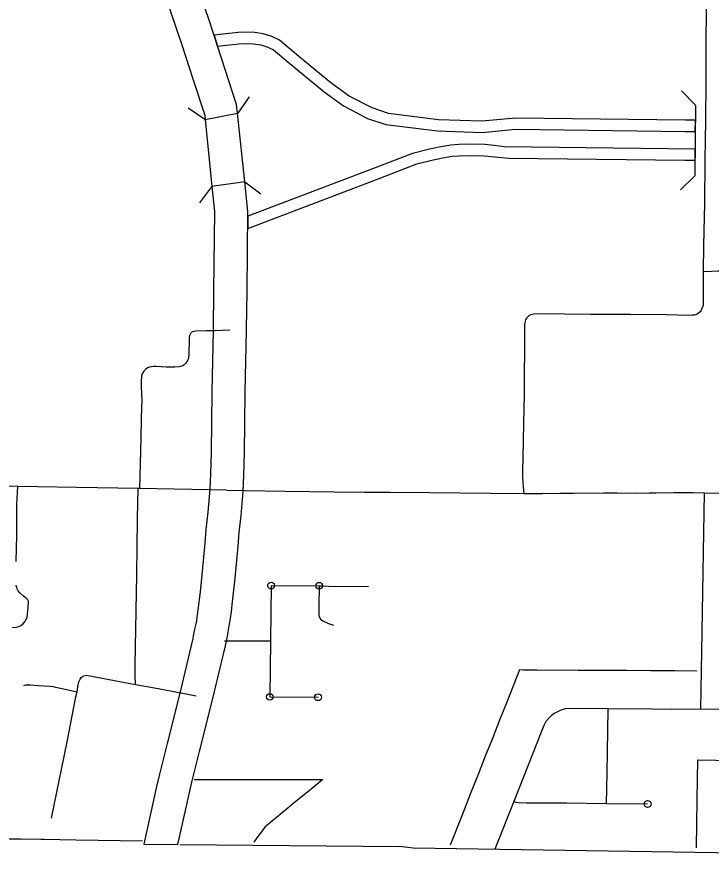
# Model space of a CAD drawing. Extents: x 670147 to 673275, y 705573 to 707613.
# Drawn here: x 671245.2 to 671348.9, y 706022.3 to 706147.5 of the extents above; entities that cross this region are included whole.
import ezdxf

# ---------------------------------------------------------------- set-up
doc = ezdxf.new("R2010")
doc.units = 0
for name, color, linetype in [('10', 7, 'Continuous'), ('2', 7, 'Continuous'), ('31', 7, 'Continuous'), ('33', 7, 'Continuous'), ('34', 7, 'Continuous'), ('37', 7, 'Continuous'), ('39', 7, 'Continuous'), ('6', 7, 'Continuous')]:
    doc.layers.add(name, color=color, linetype=linetype)

msp = doc.modelspace()

# ---------------------------------------------------------------- linework, layer by layer
at = {"layer": '10'}
for p, q in [((671275.23, 706143.08), (671274.71, 706144.71)), ((671319.71, 706130.67), (671319.73, 706130.68))]:
    msp.add_line(p, q, dxfattribs=at)
for points in [[(671273.4, 706132.15), (671278.21, 706133.06), (671278.07, 706134.39), (671276.3, 706139.77), (671274.72, 706144.68), (671273.86, 706147.25), (671271.88, 706152.98)], [(671267.14, 706151.38), (671269.12, 706145.64), (671269.96, 706143.12), (671271.54, 706138.22), (671273.33, 706132.79), (671273.4, 706132.15)], [(671319.75, 706132.36), (671314.67, 706131.88), (671308.2, 706132.1), (671300.73, 706133.03), (671298.3, 706133.86), (671294.9, 706135.61), (671292.16, 706137.61), (671287.38, 706141.52), (671284.49, 706143.98), (671283.34, 706144.53), (671282.05, 706144.91), (671280.78, 706145.11), (671279.53, 706145.17), (671278.29, 706145.11), (671274.71, 706144.71), (671275.23, 706143.08)], [(671274.71, 706144.71), (671275.23, 706143.08), (671278.42, 706143.43), (671279.53, 706143.49), (671280.61, 706143.43), (671281.68, 706143.27), (671282.74, 706142.95), (671283.57, 706142.56), (671286.3, 706140.23), (671291.13, 706136.28), (671294.01, 706134.18), (671297.63, 706132.31), (671300.35, 706131.38), (671308.07, 706130.42), (671314.72, 706130.2), (671319.71, 706130.67)], [(671279.29, 706122.84), (671278.21, 706133.06)], [(671273.4, 706132.15), (671274.39, 706122.14)], [(671346.56, 706130.36), (671346.58, 706132.04), (671345.04, 706132.05), (671319.75, 706132.36)], [(671319.73, 706130.68), (671345.03, 706130.37), (671346.56, 706130.36)], [(671318.01, 706128.06), (671316.54, 706128.25), (671315.15, 706128.39), (671312.94, 706128.43), (671311.24, 706128.39), (671310.05, 706128.29), (671308.57, 706128.05), (671306.86, 706127.7), (671304.32, 706127.07)], [(671346.52, 706126.04), (671346.54, 706127.71), (671318.01, 706128.06)], [(671304.32, 706127.07), (671298.78, 706124.9), (671279.75, 706117.68), (671279.73, 706115.87)], [(671304.97, 706125.52), (671307.22, 706126.08), (671308.87, 706126.42), (671310.25, 706126.64), (671311.33, 706126.73), (671312.95, 706126.77), (671315.05, 706126.73), (671318.72, 706126.37)], [(671318.72, 706126.37), (671344.99, 706126.05), (671346.52, 706126.04)], [(671279.73, 706115.87), (671299.38, 706123.34), (671304.97, 706125.52)], [(671274.39, 706122.14), (671274.76, 706118.42), (671274.63, 706106.52), (671274.57, 706100.8), (671274.57, 706100.68), (671274.37, 706091.47), (671274.27, 706082.45), (671274.17, 706079.21), (671274.05, 706076.94), (671273.77, 706073.51), (671273.49, 706070.94), (671273.32, 706068.88), (671272.88, 706064.13), (671272.61, 706061.59), (671272.29, 706058.93), (671272.01, 706057.02), (671271.8, 706056.01), (671271.6, 706055.04), (671271.52, 706054.66), (671269.62, 706046.67), (671267.68, 706038.96), (671266.55, 706034.37), (671266.09, 706032.52), (671264.23, 706023.93), (671269.31, 706023.89)], [(671269.31, 706023.89), (671270.97, 706031.39), (671271.4, 706033.17), (671272.53, 706037.75), (671274.48, 706045.48), (671276.39, 706053.54), (671276.49, 706053.99), (671276.7, 706055.01), (671276.93, 706056.16), (671277.25, 706058.27), (671277.57, 706061.03), (671277.86, 706063.63), (671278.3, 706068.45), (671278.47, 706070.47), (671278.74, 706073.03), (671279.04, 706076.6), (671279.17, 706079.01), (671279.27, 706082.34), (671279.37, 706091.38), (671279.57, 706100.67), (671279.57, 706100.82), (671279.63, 706106.47), (671279.76, 706118.38), (671279.29, 706122.84), (671274.39, 706122.14)]]:
    msp.add_lwpolyline(points, dxfattribs=at)
at = {"layer": '2'}
for points in [[(671269.6, 706023.89), (671302.39, 706023.6)], [(671372.15, 706022.28), (671346.48, 706022.71), (671304.46, 706023.34), (671302.39, 706023.6)]]:
    msp.add_lwpolyline(points, dxfattribs=at)
at = {"layer": '31'}
for points in [[(671254.09, 706045.91), (671254.25, 706046.7), (671254.42, 706047.71), (671254.53, 706048.15), (671254.69, 706048.59), (671254.84, 706048.81), (671255.04, 706048.98), (671255.28, 706049.08), (671255.67, 706049.18)], [(671250.42, 706027.81), (671252.76, 706039.2)]]:
    msp.add_lwpolyline(points, dxfattribs=at)
at = {"layer": '33'}
for points in [[(671321.96, 706182.44), (671327.45, 706182.31), (671331.2, 706182.26), (671339.95, 706182.17), (671345.64, 706182.17), (671346.47, 706182.08), (671347.07, 706181.9), (671347.58, 706181.61), (671347.96, 706181.28), (671348.22, 706180.87), (671348.35, 706180.55), (671348.39, 706179.98), (671348.35, 706177.42), (671348.32, 706172.19), (671348.3, 706168.62), (671348.28, 706157.37), (671348.21, 706147.87), (671348.15, 706144.22), (671348.14, 706137.79), (671348.08, 706132.03)], [(671348.08, 706132.03), (671348, 706126.01), (671347.92, 706119.59), (671347.81, 706113.36), (671347.74, 706109.45)], [(671347.74, 706109.45), (671347.73, 706105.4), (671347.72, 706104.36), (671347.61, 706104.01), (671347.44, 706103.68), (671347.27, 706103.44), (671347.04, 706103.23), (671346.85, 706103.09), (671346.55, 706102.97), (671346.4, 706102.92), (671346.11, 706102.9), (671345.6, 706102.88), (671342.27, 706102.98), (671336.89, 706103), (671330.91, 706103.04), (671323.24, 706103.12), (671322.43, 706103.08), (671321.99, 706102.98), (671321.78, 706102.88), (671321.54, 706102.69), (671321.34, 706102.46), (671321.23, 706102.24), (671321.16, 706102.03), (671321.1, 706101.79), (671321.08, 706101.5), (671321.06, 706100.58), (671321.02, 706091.14), (671320.93, 706086.78), (671320.82, 706081.62), (671320.78, 706079.77), (671320.76, 706078.89), (671320.82, 706077.94), (671320.86, 706077.34), (671320.96, 706076.28)], [(671347.74, 706109.45), (671348.99, 706109.49), (671349.98, 706109.54), (671350.69, 706109.53), (671351.17, 706109.47), (671351.67, 706109.3), (671352.11, 706109.03), (671352.84, 706108.34), (671354.61, 706106.51), (671355.08, 706106.08), (671355.4, 706105.86), (671355.74, 706105.7), (671356.03, 706105.6), (671356.39, 706105.55), (671356.93, 706105.53), (671360.22, 706105.51), (671367.5, 706105.43), (671371.23, 706105.38)], [(671277.07, 706100.67), (671274.85, 706100.59), (671273.52, 706100.57), (671271.97, 706100.55), (671271.72, 706100.5), (671271.45, 706100.41), (671271.2, 706100.18), (671271.09, 706099.96), (671270.99, 706099.64), (671270.98, 706099.25)], [(671263.91, 706090.22), (671263.89, 706089.14), (671263.84, 706087.38), (671263.79, 706084.55), (671263.56, 706077.02)], [(671276.55, 706076.77), (671263.56, 706077.02), (671263.39, 706077.03), (671254.23, 706077.18), (671245.43, 706077.33), (671240.69, 706077.37), (671223.15, 706077.52), (671220.16, 706077.48), (671211.76, 706077.45), (671196.45, 706077.67)], [(671262.96, 706047.75), (671262.99, 706048.09), (671262.95, 706048.93), (671262.93, 706050.68), (671263.09, 706058.78), (671263.19, 706064.22), (671263.23, 706068.29), (671263.29, 706072.57), (671263.39, 706077.03)], [(671276.55, 706076.77), (671279.3, 706076.75), (671285.33, 706076.64), (671292.64, 706076.56), (671297.15, 706076.51), (671301.07, 706076.49), (671306.87, 706076.43), (671316, 706076.36), (671320.96, 706076.28)], [(671320.96, 706076.28), (671323.77, 706076.29), (671326.32, 706076.33), (671328.49, 706076.35), (671332.84, 706076.37), (671334.88, 706076.37), (671337.83, 706076.35), (671339.69, 706076.37), (671340.67, 706076.39), (671343.41, 706076.46), (671346.22, 706076.42), (671347.93, 706076.4), (671352.44, 706076.34), (671356.83, 706076.26), (671362.91, 706076.22), (671373.61, 706076.11)], [(671347.37, 706044.08), (671347.6, 706055.62), (671347.93, 706076.4)], [(671283.22, 706062.54), (671283.11, 706054.27), (671283.11, 706054.27), (671283.04, 706045.94)], [(671283.22, 706062.54), (671290.41, 706062.52), (671291.09, 706062.48), (671291.78, 706062.46), (671297.77, 706062.38)], [(671290.41, 706062.52), (671290.33, 706059.58), (671290.33, 706058.21), (671290.41, 706057.89), (671290.48, 706057.71), (671290.6, 706057.54), (671290.95, 706057.27), (671291.79, 706056.9), (671292.52, 706056.62)], [(671276.27, 706054.3), (671280.6, 706054.29), (671283.11, 706054.27)], [(671254.09, 706045.91), (671254.25, 706046.7), (671254.42, 706047.71), (671254.53, 706048.15), (671254.69, 706048.59), (671254.84, 706048.81), (671255.04, 706048.98), (671255.28, 706049.08), (671255.67, 706049.18)], [(671255.67, 706049.18), (671259.85, 706048.39), (671262.96, 706047.75), (671265.8, 706047.29), (671270.03, 706046.48), (671272.05, 706046.07)], [(671246.28, 706047.6), (671246.65, 706047.72), (671246.91, 706047.74), (671247.29, 706047.73), (671247.87, 706047.67), (671248.5, 706047.62), (671249.3, 706047.56), (671250.25, 706047.51), (671250.66, 706047.46), (671251.05, 706047.37), (671251.8, 706047.21)], [(671251.8, 706047.21), (671254.25, 706046.7)], [(671252.76, 706039.2), (671254.09, 706045.91)], [(671283.04, 706045.94), (671290.23, 706045.86)], [(671351.82, 706044.04), (671347.37, 706044.08), (671343.06, 706044.06), (671340.13, 706044.09), (671333.53, 706044.12), (671327.96, 706044.21), (671327.19, 706044.16), (671326.61, 706043.99), (671325.99, 706043.71), (671325.51, 706043.44), (671325.11, 706043.15), (671324.69, 706042.72), (671324.23, 706042.23), (671323.96, 706041.67), (671323.56, 706040.66), (671322.23, 706037.35), (671319.47, 706030.31), (671316.65, 706023.16)], [(671333.29, 706030.02), (671333.38, 706034.55), (671333.53, 706044.12)], [(671250.42, 706027.81), (671252.76, 706039.2)], [(671319.47, 706030.31), (671319.79, 706030.19), (671320.14, 706030.13), (671321.34, 706030.12), (671327.36, 706030.08), (671333.29, 706030.02), (671339.45, 706029.93)]]:
    msp.add_lwpolyline(points, dxfattribs=at)
for centre in [(671283.22, 706062.54), (671290.41, 706062.52), (671283.04, 706045.94), (671290.23, 706045.86), (671339.45, 706029.93)]:
    msp.add_circle(centre, 0.5, dxfattribs=at)
at = {"layer": '34'}
for points in [[(671270.98, 706099.25), (671270.96, 706097.22), (671270.87, 706096.46), (671270.75, 706096.14), (671270.49, 706095.74), (671270.26, 706095.51), (671270.05, 706095.35), (671269.7, 706095.24), (671269.5, 706095.21), (671268.85, 706095.16), (671267.57, 706095.18), (671266.04, 706095.24), (671265.66, 706095.24), (671265.07, 706095.18), (671264.79, 706095.08), (671264.45, 706094.82), (671264.22, 706094.57), (671263.97, 706094.18), (671263.88, 706093.86), (671263.85, 706093.54), (671263.83, 706093.22), (671263.82, 706092.31), (671263.87, 706091.06), (671263.91, 706090.22)], [(671245.14, 706066.15), (671245.25, 706070.04), (671245.27, 706070.84), (671245.24, 706072.89), (671245.27, 706074.65), (671245.43, 706077.33)], [(671244.58, 706056.3), (671245.27, 706056.35), (671245.73, 706056.51), (671246.15, 706056.79), (671246.43, 706057.14), (671246.61, 706057.45), (671246.79, 706057.8), (671246.84, 706058.36), (671246.93, 706059.16), (671247, 706060.2), (671246.9, 706060.41), (671246.71, 706060.59), (671246.23, 706060.95), (671245.68, 706061.45), (671245.48, 706061.78), (671245.27, 706062.15), (671245.14, 706062.61)]]:
    msp.add_lwpolyline(points, dxfattribs=at)
at = {"layer": '37'}
for points in [[(671279.94, 706135.54), (671278.24, 706133.06)], [(671273.33, 706132.14), (671270.85, 706133.84)], [(671272.57, 706119.67), (671274.35, 706122.09)], [(671279.29, 706122.84), (671281.71, 706121.06)]]:
    msp.add_lwpolyline(points, dxfattribs=at)
at = {"layer": '39'}
msp.add_line((671346.6, 706134.29), (671346.5, 706123.73), dxfattribs=at)
for points in [[(671346.6, 706134.29), (671344.5, 706136.43)], [(671344.35, 706121.63), (671346.5, 706123.73)]]:
    msp.add_lwpolyline(points, dxfattribs=at)
at = {"layer": '6'}
for points in [[(671196.87, 706077.86), (671196.84, 706076.63), (671196.75, 706072.57), (671196.69, 706070.33), (671196.64, 706068.08), (671196.59, 706065.84), (671196.57, 706064.81), (671196.51, 706061.98), (671196.48, 706060.63), (671196.29, 706052.26), (671196.24, 706050.28), (671195.64, 706025.49), (671222.48, 706025.07), (671242.77, 706024.74), (671245.92, 706024.71), (671248.85, 706024.68), (671249.27, 706024.66), (671254.08, 706024.59), (671264.02, 706024.44)], [(671346.79, 706049.78), (671343.47, 706049.8), (671339.88, 706049.82), (671336.27, 706049.84), (671332.65, 706049.86), (671329.06, 706049.88), (671322.91, 706049.92), (671320.89, 706049.93), (671320.33, 706049.94), (671318.42, 706045.14), (671317.35, 706042.44), (671316.27, 706039.71), (671315.21, 706037.05), (671314.13, 706034.33), (671312.96, 706031.39), (671311.78, 706028.41), (671309.94, 706023.79)], [(671346.74, 706023.37), (671346.84, 706030.62), (671346.92, 706036.5), (671349.63, 706036.47), (671352.43, 706036.43), (671355.43, 706036.4), (671358.53, 706036.36), (671361.83, 706036.32), (671365.25, 706036.27), (671368.66, 706036.23), (671373.28, 706036.18)], [(671271.72, 706033.61), (671275.63, 706033.59), (671282.09, 706033.58), (671289.78, 706033.57), (671290.95, 706033.59), (671289.19, 706032.15), (671286.41, 706029.88), (671285.7, 706029.3), (671282.32, 706026.53), (671281.09, 706024.87), (671280.62, 706024.24)]]:
    msp.add_lwpolyline(points, dxfattribs=at)

doc.saveas('drawing.dxf')
